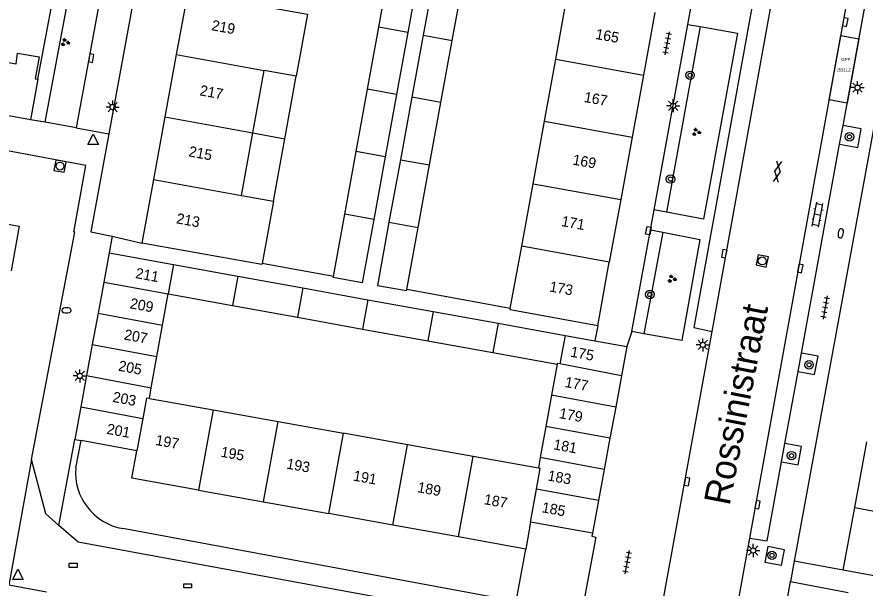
# Model space of a CAD drawing. Extents: x 132999 to 136000, y 398499 to 400501.
# Drawn here: x 133516 to 133596.8, y 400324.6 to 400379 of the extents above; entities that cross this region are included whole.
import ezdxf

# ---------------------------------------------------------------- set-up
doc = ezdxf.new("R2010")
doc.units = 0
for name, color, linetype in [('bp-anno-kenteken', 7, 'Continuous'), ('bp-grn-parkeervak', 7, 'Continuous'), ('gg-afsc-erfafscheiding', 7, 'Continuous'), ('gg-afsc-muur', 7, 'Continuous'), ('gg-anno-huisnummerreeks BGT', 7, 'Continuous'), ('gg-anno-openbare ruimte label', 7, 'Continuous'), ('gg-bbg-bijgebouw', 7, 'Continuous'), ('gg-bbg-gedigitaliseerde bebouwing', 7, 'Continuous'), ('gg-bbg-gedigitaliseerde bijgebouw', 7, 'Continuous'), ('gg-bbg-hoofdgebouw', 7, 'Continuous'), ('gg-bbg-luifel en loopbrug', 7, 'Continuous'), ('gg-bbg-tussenscheiding', 7, 'Continuous'), ('gg-knt-verharding', 7, 'Continuous'), ('gg-knt-verharding nz', 7, 'Continuous'), ('gt-grn-groengrens', 7, 'Continuous'), ('gt-grn-weggrens', 7, 'Continuous'), ('gt-symb-boom', 7, 'Continuous'), ('gt-symb-brandkraan', 7, 'Continuous'), ('gt-symb-gesloten verharding', 7, 'Continuous'), ('gt-symb-groenvak', 7, 'Continuous'), ('gt-symb-klinker verharding', 7, 'Continuous'), ('gt-symb-kolk', 7, 'Continuous'), ('gt-symb-kolk center center', 7, 'Continuous'), ('gt-symb-lichtmast', 7, 'Continuous'), ('gt-symb-rioolschacht', 7, 'Continuous'), ('gt-symb-tegel verharding', 7, 'Continuous'), ('gt-symb-waterafsluiter', 7, 'Continuous'), ('kenmerkpunt gehandicapten parkeerplaats', 7, 'Continuous')]:
    doc.layers.add(name, color=color, linetype=linetype)

# ---------------------------------------------------------------- blocks, each defined once
blk = doc.blocks.new('gt0-BOOM')
at = {"layer": 'gt-symb-boom'}
for radius in [0.4, 0.2]:
    blk.add_circle((0, 0), radius, dxfattribs=at)
blk = doc.blocks.new('gt0-KOLK')
at = {"layer": 'gt-symb-kolk'}
blk.add_lwpolyline([(0, 0), (0.375, 0), (0.375, 0.4), (-0.375, 0.4), (-0.375, 0), (0, 0)], dxfattribs=at)
blk = doc.blocks.new('gt0-LMAST')
at = {"layer": 'gt-symb-lichtmast'}
for p, q in [((-0.182, 0.173), (-0.447, 0.438)), ((-0.005, 0.246), (-0.005, 0.621)), ((0.172, 0.173), (0.437, 0.438)), ((-0.255, -0.004), (-0.63, -0.004)), ((-0.182, -0.181), (-0.447, -0.446)), ((-0.005, -0.254), (-0.005, -0.629)), ((0.437, -0.446), (0.172, -0.181)), ((0.245, -0.004), (0.62, -0.004))]:
    blk.add_line(p, q, dxfattribs=at)
blk.add_circle((-0.005, -0.004), 0.25, dxfattribs=at)
blk = doc.blocks.new('gt0-GESVH1')
at = {"layer": 'gt-symb-gesloten verharding'}
for p, q in [((-0.992, -0.261), (0.008, 0.239)), ((0.008, -0.261), (-0.992, 0.239)), ((0.008, 0.239), (1.008, -0.261)), ((1.008, 0.239), (0.008, -0.261))]:
    blk.add_line(p, q, dxfattribs=at)
blk = doc.blocks.new('gt0-KL1')
at = {"layer": 'gt-symb-klinker verharding'}
for p, q in [((-1.15, 0.3), (1.15, 0.3)), ((-1, -0.3), (-1, 0.3)), ((-0.5, 0.3), (-0.5, 0.45)), ((0, -0.3), (0, 0.3)), ((0.5, 0.3), (0.5, 0.45)), ((1, -0.3), (1, 0.3)), ((-1.15, -0.3), (1.15, -0.3)), ((-0.5, -0.45), (-0.5, -0.3)), ((0.5, -0.45), (0.5, -0.3))]:
    blk.add_line(p, q, dxfattribs=at)
blk = doc.blocks.new('gt0-TEG1')
at = {"layer": 'gt-symb-tegel verharding'}
for p, q in [((-1.125, 0), (1.125, 0)), ((-0.9, -0.25), (-0.9, 0.25)), ((-0.45, -0.25), (-0.45, 0.25)), ((0, -0.25), (0, 0.25)), ((0.45, -0.25), (0.45, 0.25)), ((0.9, -0.25), (0.9, 0.25))]:
    blk.add_line(p, q, dxfattribs=at)
blk = doc.blocks.new('gt0-BR')
at = {"layer": 'gt-symb-brandkraan'}
for centre, radius, start, end in [((-0.244, 0), 0.206, 107.56694, 252.43307), ((0.599, -2.664), 3, 106.89205, 107.56694), ((0, -0.691), 0.938, 73.10799, 106.89205), ((-0.599, -2.664), 3, 72.43309, 73.10799), ((0.244, 0), 0.206, 287.56695, 72.43309), ((0.599, 2.664), 3, 252.43307, 253.10797), ((0, 0.691), 0.938, 253.10797, 286.89206), ((-0.599, 2.664), 3, 286.89206, 287.56695)]:
    blk.add_arc(centre, radius, start, end, dxfattribs=at)
blk = doc.blocks.new('gt0-GRVAK')
at = {"layer": 'gt-symb-groenvak'}
for p, q in [((-0.11, 0.189), (-0.228, 0.24)), ((-0.182, 0.153), (0.088, 0.153)), ((-0.091, 0.211), (-0.156, 0.322)), ((-0.047, 0.214), (-0.047, 0.393)), ((-0.004, 0.211), (0.061, 0.322)), ((0.015, 0.189), (0.133, 0.24)), ((0.262, -0.052), (0.197, 0.059)), ((0.305, -0.049), (0.305, 0.13)), ((0.349, -0.052), (0.414, 0.059)), ((-0.245, -0.228), (-0.363, -0.177)), ((-0.318, -0.264), (-0.047, -0.264)), ((-0.226, -0.206), (-0.291, -0.095)), ((-0.183, -0.203), (-0.183, -0.024)), ((-0.139, -0.206), (-0.074, -0.095)), ((-0.12, -0.228), (-0.002, -0.177)), ((0.243, -0.074), (0.125, -0.023)), ((0.17, -0.11), (0.441, -0.11)), ((0.368, -0.074), (0.486, -0.023))]:
    blk.add_line(p, q, dxfattribs=at)
blk = doc.blocks.new('gt0-KOLKCC')
at = {"layer": 'gt-symb-kolk center center'}
blk.add_lwpolyline([(-0.375, 0.2), (0.375, 0.2), (0.375, -0.2), (-0.375, -0.2)], close=True, dxfattribs=at)
blk = doc.blocks.new('gt0-RS')
at = {"layer": 'gt-symb-rioolschacht'}
blk.add_lwpolyline([(-0.5, -0.5), (0.5, -0.5), (0.5, 0.5), (-0.5, 0.5)], close=True, dxfattribs=at)
blk.add_circle((0, 0), 0.375, dxfattribs=at)
blk = doc.blocks.new('gt0-WAFSL')
at = {"layer": 'gt-symb-waterafsluiter'}
for p, q in [((-0.5, -0.333), (0, 0.667)), ((0, 0.667), (0.5, -0.333)), ((0.5, -0.333), (-0.5, -0.333))]:
    blk.add_line(p, q, dxfattribs=at)

msp = doc.modelspace()

# ---------------------------------------------------------------- linework, layer by layer
at = {"layer": 'bp-grn-parkeervak'}
msp.add_lwpolyline([(133596.172, 400376.903), (133595.048, 400370.755), (133593.326, 400371.07), (133594.444, 400377.219), (133596.172, 400376.903)], dxfattribs=at)
at = {"layer": 'gg-afsc-erfafscheiding'}
for p, q in [((133517.99, 400373.04), (133517.293, 400369.188)), ((133525.05, 400358.1), (133527.89, 400357.45)), ((133563.54, 400323.332), (133564.46, 400328.31))]:
    msp.add_line(p, q, dxfattribs=at)
at = {"layer": 'gg-afsc-muur'}
for p, q in [((133546.123, 400354.267), (133539.331, 400355.5)), ((133562.977, 400351.2), (133553.114, 400353.028))]:
    msp.add_line(p, q, dxfattribs=at)
at = {"layer": 'gg-bbg-bijgebouw'}
for p, q in [((133554.307, 400383.453), (133553.223, 400377.502)), ((133555.768, 400383.189), (133554.678, 400377.238)), ((133557.449, 400376.735), (133558.537, 400382.686)), ((133553.223, 400377.502), (133552.148, 400371.599)), ((133554.678, 400377.238), (133553.598, 400371.336)), ((133556.37, 400370.833), (133557.449, 400376.735)), ((133552.148, 400371.599), (133551.064, 400365.648)), ((133553.598, 400371.336), (133552.509, 400365.385)), ((133555.282, 400364.883), (133556.37, 400370.833)), ((133551.064, 400365.648), (133549.98, 400359.695)), ((133552.509, 400365.385), (133551.419, 400359.433)), ((133554.193, 400358.931), (133555.282, 400364.883)), ((133553.114, 400353.028), (133554.193, 400358.931)), ((133524.78, 400356.52), (133524.266, 400353.736)), ((133524.78, 400356.52), (133530.894, 400355.412)), ((133530.894, 400355.412), (133537.019, 400354.303)), ((133537.019, 400354.303), (133543.216, 400353.18)), ((133524.266, 400353.736), (133523.718, 400350.765)), ((133543.216, 400353.18), (133549.417, 400352.056)), ((133549.417, 400352.056), (133555.615, 400350.934)), ((133523.718, 400350.765), (133523.169, 400347.794)), ((133555.615, 400350.934), (133561.814, 400349.81)), ((133561.814, 400349.81), (133568.188, 400348.656)), ((133568.188, 400348.656), (133571.033, 400348.14)), ((133523.169, 400347.794), (133522.621, 400344.823)), ((133571.033, 400348.14), (133574.07, 400347.59)), ((133574.07, 400347.59), (133573.557, 400344.799)), ((133522.621, 400344.823), (133522.073, 400341.852)), ((133573.557, 400344.799), (133573.012, 400341.83)), ((133522.073, 400341.852), (133521.5, 400338.75)), ((133573.012, 400341.83), (133572.467, 400338.862)), ((133521.5, 400338.75), (133522.1, 400338.64)), ((133527.41, 400337.67), (133522.1, 400338.64)), ((133572.467, 400338.862), (133571.922, 400335.893)), ((133571.922, 400335.893), (133571.377, 400332.925)), ((133571.377, 400332.925), (133570.81, 400329.84)), ((133570.81, 400329.84), (133564.91, 400330.87)), ((133589.107, 400322.207), (133589.65, 400325.21)), ((133589.65, 400325.21), (133595.15, 400324.184))]:
    msp.add_line(p, q, dxfattribs=at)
for points in [[(133549.98, 400359.695), (133548.882, 400353.666), (133546.105, 400354.169), (133546.123, 400354.267)], [(133551.419, 400359.433), (133550.316, 400353.406), (133553.097, 400352.93), (133553.114, 400353.028)]]:
    msp.add_lwpolyline(points, dxfattribs=at)
at = {"layer": 'gg-bbg-gedigitaliseerde bebouwing'}
for p, q in [((133567.295, 400374.95), (133568.377, 400380.903)), ((133566.222, 400369.048), (133567.295, 400374.95)), ((133538.452, 400367.934), (133539.537, 400373.885)), ((133542.581, 400373.33), (133539.537, 400373.885)), ((133565.14, 400363.096), (133566.222, 400369.048)), ((133537.367, 400361.981), (133538.452, 400367.934)), ((133564.057, 400357.143), (133565.14, 400363.096)), ((133537.367, 400361.981), (133540.412, 400361.426)), ((133540.412, 400361.426), (133539.331, 400355.5)), ((133562.977, 400351.2), (133564.057, 400357.143)), ((133528.6, 400342.646), (133534.679, 400341.556)), ((133534.679, 400341.556), (133540.88, 400340.444)), ((133540.88, 400340.444), (133547.081, 400339.332)), ((133553.174, 400338.238), (133547.081, 400339.332)), ((133559.431, 400337.116), (133553.174, 400338.238)), ((133565.649, 400336.001), (133559.431, 400337.116))]:
    msp.add_line(p, q, dxfattribs=at)
for points in [[(133540.613, 400379.788), (133543.657, 400379.233), (133542.581, 400373.33)], [(133539.331, 400355.5), (133539.313, 400355.4), (133527.89, 400357.45)]]:
    msp.add_lwpolyline(points, dxfattribs=at)
at = {"layer": 'gg-bbg-gedigitaliseerde bijgebouw'}
for p, q in [((133550.441, 400378.006), (133551.524, 400383.959)), ((133549.367, 400372.103), (133550.441, 400378.006)), ((133548.285, 400366.151), (133549.367, 400372.103)), ((133547.202, 400360.199), (133548.285, 400366.151)), ((133546.123, 400354.267), (133547.202, 400360.199)), ((133529.85, 400349.616), (133530.386, 400352.607)), ((133530.386, 400352.607), (133536.515, 400351.498)), ((133536.515, 400351.498), (133542.713, 400350.377)), ((133542.713, 400350.377), (133548.913, 400349.255)), ((133529.317, 400346.644), (133529.85, 400349.616)), ((133548.913, 400349.255), (133555.112, 400348.133)), ((133555.112, 400348.133), (133561.312, 400347.011)), ((133528.784, 400343.673), (133529.317, 400346.644)), ((133561.312, 400347.011), (133567.425, 400345.905)), ((133567.425, 400345.905), (133566.897, 400342.963)), ((133528.6, 400342.646), (133528.784, 400343.673)), ((133566.897, 400342.963), (133566.365, 400339.994)), ((133566.365, 400339.994), (133565.832, 400337.023)), ((133565.832, 400337.023), (133565.649, 400336.001))]:
    msp.add_line(p, q, dxfattribs=at)
at = {"layer": 'gg-bbg-hoofdgebouw'}
for p, q in [((133517.99, 400373.04), (133520.15, 400384.56)), ((133532.243, 400381.306), (133531.166, 400375.402)), ((133576.736, 400379.387), (133575.651, 400373.436)), ((133531.166, 400375.402), (133530.081, 400369.452)), ((133575.651, 400373.436), (133574.575, 400367.534)), ((133530.081, 400369.452), (133528.994, 400363.499)), ((133574.575, 400367.534), (133573.489, 400361.582)), ((133528.994, 400363.499), (133527.89, 400357.45)), ((133573.489, 400361.582), (133572.403, 400355.629)), ((133571.3, 400349.58), (133572.403, 400355.629)), ((133595.778, 400332.263), (133596.921, 400338.528)), ((133533.281, 400333.926), (133539.481, 400332.809)), ((133539.481, 400332.809), (133545.681, 400331.693)), ((133594.69, 400326.3), (133595.778, 400332.263)), ((133551.78, 400330.594), (133545.681, 400331.693)), ((133558.036, 400329.467), (133551.78, 400330.594)), ((133564.91, 400330.87), (133564.46, 400328.31)), ((133564.46, 400328.31), (133558.036, 400329.467)), ((133602.334, 400324.886), (133594.69, 400326.3))]:
    msp.add_line(p, q, dxfattribs=at)
for points in [[(133503.672, 400377.783), (133503.91, 400377.74), (133503.54, 400375.65), (133503.75, 400375.62), (133504.13, 400377.7), (133506.12, 400377.34), (133505.93, 400376.33), (133515.93, 400374.51), (133516.05, 400375.51), (133518.11, 400375.17), (133517.73, 400373.09), (133517.99, 400373.04)], [(133571.3, 400349.58), (133562.959, 400351.102), (133562.977, 400351.2)], [(133533.281, 400333.926), (133526.93, 400335.07), (133527.41, 400337.67)]]:
    msp.add_lwpolyline(points, dxfattribs=at)
at = {"layer": 'gg-bbg-luifel en loopbrug'}
for p, q in [((133541.497, 400367.379), (133542.581, 400373.33)), ((133538.452, 400367.934), (133541.497, 400367.379)), ((133540.412, 400361.426), (133541.497, 400367.379))]:
    msp.add_line(p, q, dxfattribs=at)
at = {"layer": 'gg-bbg-tussenscheiding'}
for p, q in [((133553.223, 400377.502), (133550.441, 400378.006)), ((133554.678, 400377.238), (133557.449, 400376.735)), ((133531.166, 400375.402), (133539.537, 400373.885)), ((133567.295, 400374.95), (133575.651, 400373.436)), ((133552.148, 400371.599), (133549.367, 400372.103)), ((133556.37, 400370.833), (133553.598, 400371.336)), ((133530.081, 400369.452), (133538.452, 400367.934)), ((133566.222, 400369.048), (133574.575, 400367.534)), ((133551.064, 400365.648), (133548.285, 400366.151)), ((133552.509, 400365.385), (133555.282, 400364.883)), ((133528.994, 400363.499), (133537.367, 400361.981)), ((133565.14, 400363.096), (133573.489, 400361.582)), ((133549.98, 400359.695), (133547.202, 400360.199)), ((133551.419, 400359.433), (133554.193, 400358.931)), ((133572.403, 400355.629), (133564.057, 400357.143)), ((133530.894, 400355.412), (133530.386, 400352.607)), ((133537.019, 400354.303), (133536.515, 400351.498)), ((133524.266, 400353.736), (133530.386, 400352.607)), ((133543.216, 400353.18), (133542.713, 400350.377)), ((133549.417, 400352.056), (133548.913, 400349.255)), ((133523.718, 400350.765), (133529.85, 400349.616)), ((133555.615, 400350.934), (133555.112, 400348.133)), ((133561.814, 400349.81), (133561.312, 400347.011)), ((133568.188, 400348.656), (133567.704, 400345.947)), ((133523.169, 400347.794), (133529.317, 400346.644)), ((133573.557, 400344.799), (133567.704, 400345.947)), ((133522.621, 400344.823), (133528.784, 400343.673)), ((133573.012, 400341.83), (133566.897, 400342.963)), ((133522.073, 400341.852), (133527.977, 400340.741)), ((133534.679, 400341.556), (133533.281, 400333.926)), ((133527.977, 400340.741), (133527.41, 400337.67)), ((133539.481, 400332.809), (133540.88, 400340.444)), ((133572.467, 400338.862), (133566.365, 400339.994)), ((133545.681, 400331.693), (133547.081, 400339.332)), ((133551.78, 400330.594), (133553.174, 400338.238)), ((133558.036, 400329.467), (133559.431, 400337.116)), ((133571.922, 400335.893), (133565.832, 400337.023)), ((133564.91, 400330.87), (133565.463, 400334.018)), ((133571.377, 400332.925), (133565.463, 400334.018)), ((133595.778, 400332.263), (133603.424, 400330.872))]:
    msp.add_line(p, q, dxfattribs=at)
for points in [[(133567.704, 400345.947), (133567.441, 400345.994), (133567.425, 400345.905)], [(133528.6, 400342.646), (133528.337, 400342.693), (133527.977, 400340.741)], [(133565.463, 400334.018), (133565.807, 400335.973), (133565.649, 400336.001)]]:
    msp.add_lwpolyline(points, dxfattribs=at)
at = {"layer": 'gg-knt-verharding'}
for p, q in [((133533.95, 400417.98), (133524.735, 400367.839)), ((133582.196, 400349.04), (133591.416, 400399.945)), ((133601.42, 400389.45), (133590.006, 400327.155)), ((133524.98, 400386.65), (133521.63, 400368.41)), ((133595.892, 400385.186), (133585.744, 400329.353)), ((133576.668, 400360.618), (133579.892, 400378.252)), ((133579.892, 400378.252), (133581.052, 400378.053)), ((133517.293, 400369.188), (133497.566, 400372.727)), ((133518.665, 400368.942), (133517.293, 400369.188)), ((133521.63, 400368.41), (133518.665, 400368.942)), ((133594.337, 400366.866), (133594.663, 400368.647)), ((133592.712, 400357.975), (133594.337, 400366.866)), ((133577.843, 400360.392), (133576.668, 400360.618)), ((133574.539, 400349.021), (133576.338, 400358.695)), ((133576.338, 400358.695), (133577.494, 400358.474)), ((133592.385, 400356.187), (133592.712, 400357.975)), ((133590.701, 400346.977), (133592.385, 400356.187)), ((133575.684, 400348.816), (133574.539, 400349.021)), ((133577.066, 400320.851), (133582.196, 400349.04)), ((133590.379, 400345.216), (133590.701, 400346.977)), ((133589.129, 400338.378), (133590.379, 400345.216)), ((133521.59, 400336.058), (133522.1, 400338.64)), ((133588.805, 400336.605), (133589.129, 400338.378)), ((133563.54, 400323.332), (133526.06, 400330.26)), ((133585.744, 400329.353), (133582.55, 400311.851)), ((133590.006, 400327.155), (133589.65, 400325.21)), ((133594.69, 400326.3), (133590.006, 400327.155)), ((133518.813, 400324.212), (133515.222, 400324.876))]:
    msp.add_line(p, q, dxfattribs=at)
for points in [[(133591.416, 400399.945), (133589.668, 400400.229), (133580.442, 400349.413), (133582.196, 400349.04)], [(133594.663, 400368.647), (133597.618, 400384.812), (133595.892, 400385.186)], [(133581.052, 400378.053), (133584.626, 400377.439), (133581.379, 400359.711), (133577.843, 400360.392)], [(133594.337, 400366.866), (133596.071, 400366.549), (133596.386, 400368.332), (133594.663, 400368.647)], [(133524.735, 400367.839), (133523.02, 400358.51), (133525.05, 400358.1)], [(133502.14, 400357.16), (133502.901, 400361.433), (133516.211, 400359.063), (133515.45, 400354.79)], [(133577.494, 400358.474), (133581.033, 400357.796), (133579.305, 400348.169), (133575.684, 400348.816)], [(133590.379, 400345.216), (133591.956, 400344.928), (133592.289, 400346.687), (133590.701, 400346.977)], [(133588.805, 400336.605), (133590.374, 400336.318), (133590.706, 400338.09), (133589.129, 400338.378)], [(133585.744, 400329.353), (133587.435, 400329.11), (133588.805, 400336.605)], [(133570.81, 400329.84), (133570.74, 400329.55), (133571.11, 400329.45), (133569.77, 400322.18)], [(133587.485, 400328.557), (133587.213, 400327.074), (133588.792, 400326.794), (133589.072, 400328.246), (133587.485, 400328.557)]]:
    msp.add_lwpolyline(points, dxfattribs=at)
msp.add_arc((133526.981, 400335.592), 5.411, 175.06449, 260.19676, dxfattribs=at)
at = {"layer": 'gg-knt-verharding nz'}
for points in [[(133517.379, 400336.833), (133521.491, 400358.473), (133521.402, 400358.489), (133522.549, 400364.819), (133498.97, 400369.251), (133492.037, 400330.955), (133490.062, 400331.313)], [(133519.988, 400330.569), (133518.725, 400331.673), (133517.379, 400336.833)], [(133569.202, 400320.226), (133521.823, 400328.966), (133519.988, 400330.569)]]:
    msp.add_lwpolyline(points, dxfattribs=at)
at = {"layer": 'gt-grn-groengrens'}
for p, q in [((133518.665, 400368.942), (133522.102, 400387.172)), ((133581.052, 400378.053), (133577.843, 400360.392)), ((133577.494, 400358.474), (133575.684, 400348.816))]:
    msp.add_line(p, q, dxfattribs=at)
at = {"layer": 'gt-grn-weggrens'}
for p, q in [((133579.892, 400378.252), (133580.246, 400380.157)), ((133521.63, 400368.41), (133524.735, 400367.839)), ((133576.338, 400358.695), (133576.668, 400360.618)), ((133525.05, 400358.1), (133524.78, 400356.52)), ((133571.3, 400349.58), (133571.033, 400348.14)), ((133574.539, 400349.021), (133574.07, 400347.59)), ((133519.988, 400330.569), (133521.5, 400338.75)), ((133517.379, 400336.833), (133515.222, 400324.876))]:
    msp.add_line(p, q, dxfattribs=at)

# ---------------------------------------------------------------- block references
at = {"layer": 'gt-symb-boom'}
for p in [(133580.098, 400373.424), (133595.275, 400367.56), (133578.231, 400363.537), (133576.26, 400352.545), (133591.427, 400345.851), (133589.755, 400337.208), (133587.899, 400327.714)]:
    msp.add_blockref('gt0-BOOM', p, dxfattribs=at)
at = {"layer": 'gt-symb-brandkraan', "rotation": 79.10581701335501}
msp.add_blockref('gt0-BR', (133594.442, 400358.372), dxfattribs=at)
at = {"layer": 'gt-symb-brandkraan'}
msp.add_blockref('gt0-BR', (133520.714, 400351.036), dxfattribs=at)
at = {"layer": 'gt-symb-gesloten verharding', "rotation": -98.80280445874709}
msp.add_blockref('gt0-GESVH1', (133588.432, 400364.26), dxfattribs=at)
at = {"layer": 'gt-symb-groenvak'}
for p in [(133520.574, 400376.561), (133580.677, 400368.012), (133578.355, 400354.034)]:
    msp.add_blockref('gt0-GRVAK', p, dxfattribs=at)
at = {"layer": 'gt-symb-klinker verharding', "rotation": 79.3416384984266}
msp.add_blockref('gt0-KL1', (133592.244, 400360.139), dxfattribs=at)
at = {"layer": 'gt-symb-kolk'}
for p, rotation in [((133594.677, 400378.516), -100.30997039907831), ((133522.856, 400375.093), -100.42265453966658), ((133583.546, 400356.407), 79.63367739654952), ((133590.393, 400355.067), -100.36632260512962), ((133579.603, 400334.772), -100.30997039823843), ((133586.314, 400332.569), -100.25359802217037)]:
    msp.add_blockref('gt0-KOLK', p, dxfattribs=dict(at, rotation=rotation))
at = {"layer": 'gt-symb-kolk center center', "rotation": 79.21838326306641}
msp.add_blockref('gt0-KOLKCC', (133576.122, 400358.63), dxfattribs=at)
at = {"layer": 'gt-symb-kolk center center'}
for p in [(133521.348, 400326.771), (133532.249, 400324.814)]:
    msp.add_blockref('gt0-KOLKCC', p, dxfattribs=at)
at = {"layer": 'gt-symb-lichtmast'}
for p in [(133596.052, 400372.247), (133525.111, 400370.398), (133578.495, 400370.522), (133581.308, 400347.754), (133521.976, 400344.798), (133586.112, 400328.175)]:
    msp.add_blockref('gt0-LMAST', p, dxfattribs=at)
at = {"layer": 'gt-symb-rioolschacht'}
for p, rotation in [((133520.089, 400364.774), -10.074332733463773), ((133586.968, 400355.744), 167.93725397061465)]:
    msp.add_blockref('gt0-RS', p, dxfattribs=dict(at, rotation=rotation))
at = {"layer": 'gt-symb-tegel verharding'}
for p, rotation in [((133577.922, 400376.46), 79.63367739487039), ((133592.965, 400351.322), -100.25359802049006), ((133574.112, 400327.055), 79.69002960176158)]:
    msp.add_blockref('gt0-TEG1', p, dxfattribs=dict(at, rotation=rotation))
at = {"layer": 'gt-symb-waterafsluiter'}
for p in [(133523.252, 400367.154), (133516.087, 400325.736)]:
    msp.add_blockref('gt0-WAFSL', p, dxfattribs=at)

# ---------------------------------------------------------------- texts
at = {"layer": 'bp-anno-kenteken'}
msp.add_text('J551LZ', height=0.3, dxfattribs=at).set_placement((133594.03, 400373.768))
at = {"layer": 'gg-anno-huisnummerreeks BGT'}
for s, rotation, p in [('219', 349.7, (133534.47, 400377.716)), ('165', 349.7, (133571.03, 400376.889)), ('217', 349.7, (133533.34, 400371.519)), ('167', 349.7, (133569.936, 400370.889)), ('215', 349.6, (133532.28, 400365.712)), ('169', 349.7, (133568.85, 400364.931)), ('213', 349.6, (133531.115, 400359.334)), ('171', 349.7, (133567.781, 400359.075)), ('211', 349.5, (133527.22, 400354.122)), ('173', 349.7, (133566.646, 400352.847)), ('209', 349.5, (133526.689, 400351.245)), ('207', 349.5, (133526.14, 400348.273)), ('175', 349.6, (133568.643, 400346.636)), ('205', 349.5, (133525.592, 400345.303)), ('177', 349.6, (133568.114, 400343.755)), ('203', 349.5, (133525.044, 400342.332)), ('179', 349.6, (133567.569, 400340.786)), ('201', 349.5, (133524.483, 400339.294)), ('197', 349.8, (133529.133, 400338.229)), ('181', 349.6, (133567.024, 400337.818)), ('195', 349.8, (133535.343, 400337.11)), ('193', 349.8, (133541.598, 400335.984)), ('191', 349.8, (133547.958, 400334.838)), ('183', 349.6, (133566.479, 400334.849)), ('189', 349.8, (133554.073, 400333.737)), ('187', 349.8, (133560.409, 400332.595)), ('185', 349.6, (133565.923, 400331.824))]:
    msp.add_text(s, height=1, rotation=rotation, dxfattribs=at).set_placement(p)
at = {"layer": 'gg-anno-openbare ruimte label'}
msp.add_text('Rossinistraat', height=2.5, rotation=79, dxfattribs=at).set_placement((133583.852, 400332.37))
at = {"layer": 'kenmerkpunt gehandicapten parkeerplaats'}
msp.add_text('GPP', height=0.3, dxfattribs=at).set_placement((133594.49, 400374.776))

doc.saveas('drawing.dxf')
